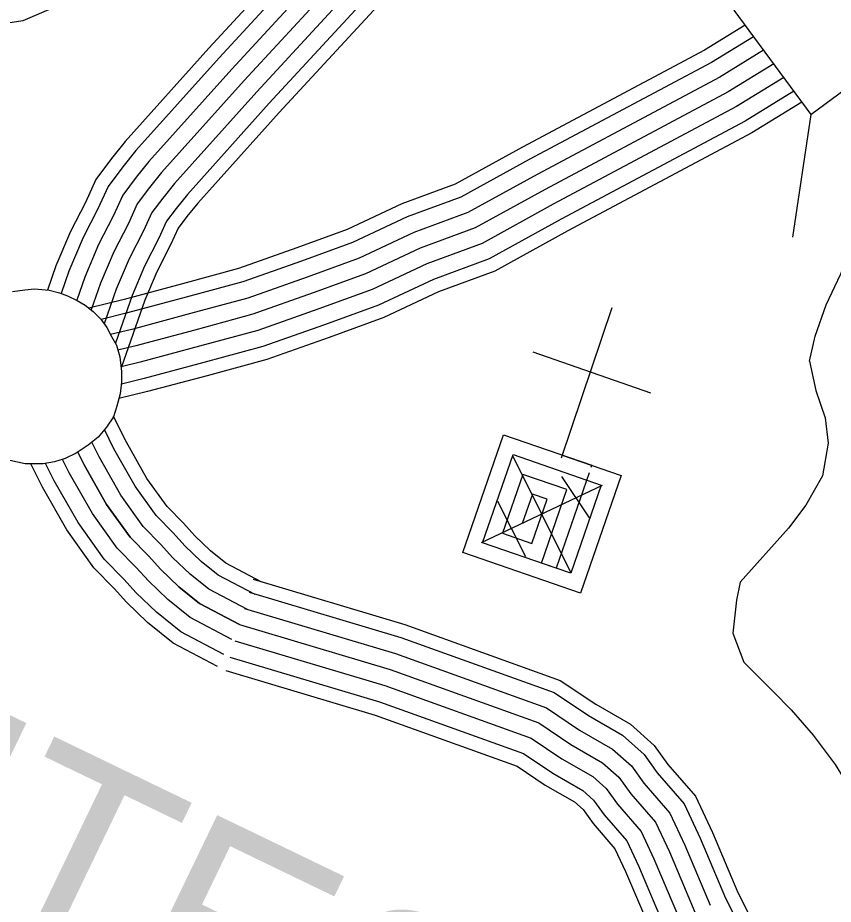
# Model space of a CAD drawing. Extents: x 1788175 to 1969470, y 584502 to 738744.
# Drawn here: x 1951256 to 1952751, y 598501 to 600126 of the extents above; entities that cross this region are included whole.
import ezdxf

# ---------------------------------------------------------------- set-up
doc = ezdxf.new("R2010")
doc.units = 0
for name, color, linetype in [('DESIGN - ROW - Right-of-Way and Easement Labels', 7, 'Continuous'), ('DESIGN - TRANSPORTATION - Text', 7, 'Continuous'), ('DESIGN - UTILITIES - Cable (Underground) with Text', 7, 'Continuous'), ('SURVEY - CENTERLINE - Preliminary Text', 7, 'Continuous'), ('SURVEY - DRAINAGE - Storm Sewer', 7, 'Continuous'), ('SURVEY - TRANSPORTATION - Roads', 7, 'Continuous'), ('SURVEY - VEGETATION - Features with Text', 7, 'Continuous')]:
    doc.layers.add(name, color=color, linetype=linetype)

msp = doc.modelspace()

# ---------------------------------------------------------------- linework, layer by layer
at = {"layer": 'DESIGN - TRANSPORTATION - Text'}
for points in [[(1952846.9, 601152.2), (1952726.2, 601146.7), (1952632.2, 601141.7), (1952544.2, 601134.5), (1952444, 601115.5), (1952354.9, 601107.2), (1952260.6, 601080.2), (1952112.3, 601006.1), (1952031.5, 600931.9), (1951949.4, 600828.2), (1951916.6, 600752.6), (1951829.3, 600599.1), (1951738.9, 600480.8), (1951604.6, 600347.2), (1951420.4, 600187.6), (1951265.4, 600120.1), (1951177.8, 600106.6)], [(1952707.6, 599496.7), (1952717.8, 599542.6), (1952737.9, 599599.7), (1952764.8, 599656.8), (1952801.7, 599750.8), (1952818.5, 599801.2), (1952825.2, 599865), (1952815.1, 599925.5), (1952788.3, 600002.7)], [(1952707.6, 599496.7), (1952719, 599442.6), (1952736.5, 599392.4), (1952742, 599346.3), (1952731.4, 599286.4), (1952700.9, 599232.7), (1952669.2, 599190.7)], [(1952669.2, 599190.7), (1952580.6, 599091.7), (1952573.9, 599058.3), (1952567.2, 598998.1), (1952587.3, 598944.6), (1952640.8, 598891.1), (1952674.2, 598857.7), (1952714.4, 598810.8), (1952754.5, 598757.3), (1952787.9, 598703.8), (1952834.7, 598630.3), (1952908.3, 598516.6), (1952975.2, 598429.7)]]:
    msp.add_lwpolyline(points, dxfattribs=at)
at = {"layer": 'DESIGN - UTILITIES - Cable (Underground) with Text'}
msp.add_line((1952416.5, 599438.1), (1952201, 599512.8), dxfattribs=at)
for points in [[(1952345.1, 599594), (1952252.4, 599318.7)], [(1952255.9, 599329), (1952254.3, 599324.2), (1952362, 599286.9), (1952287.4, 599071.4), (1952071.9, 599146), (1952146.5, 599361.6), (1952308.2, 599305.6), (1952306.8, 599301.8)], [(1952303.5, 599292.1), (1952242.9, 599117), (1952108.2, 599163.7), (1952164.1, 599325.3), (1952325.8, 599269.3), (1952269.8, 599107.7), (1952215.9, 599126.3), (1952262.6, 599261), (1952181.7, 599289), (1952144.4, 599181.2), (1952198.3, 599162.6), (1952226.3, 599243.4), (1952199.4, 599252.7), (1952180.7, 599198.8)], [(1952163.9, 599322.3), (1952269.4, 599110)], [(1952253, 599285.3), (1952303.7, 599209.1)], [(1952327.4, 599268.8), (1952105.8, 599163.4)], [(1952135.3, 599239.7), (1952186.7, 599138.6)]]:
    msp.add_lwpolyline(points, dxfattribs=at)
at = {"layer": 'SURVEY - CENTERLINE - Preliminary Text'}
for points in [[(1952589.6, 600112), (1952515.1, 600066.4), (1952181.2, 599888.6), (1952057.8, 599820.7), (1951960.2, 599784.7), (1951859.9, 599737.7), (1951767.7, 599704.1), (1951660.8, 599666.4), (1951557.8, 599638.3), (1951450.7, 599609.7), (1951386.2, 599593.9)], [(1952589.6, 600112), (1952515.1, 600066.4), (1952181.2, 599888.6), (1952057.8, 599820.7), (1951960.2, 599784.7), (1951859.9, 599737.7), (1951767.7, 599704.1), (1951660.8, 599666.4), (1951557.8, 599638.3), (1951450.7, 599609.7), (1951386.2, 599593.9)], [(1952589.6, 600112), (1952515.1, 600066.4), (1952181.2, 599888.6), (1952057.8, 599820.7), (1951960.2, 599784.7), (1951859.9, 599737.7), (1951767.7, 599704.1), (1951660.8, 599666.4), (1951557.8, 599638.3), (1951450.7, 599609.7), (1951386.2, 599593.9)], [(1952604.9, 600091.2), (1952527.8, 600044.1), (1952193.5, 599866), (1952068.5, 599797.2), (1951970.1, 599760.9), (1951869.8, 599713.9), (1951776.4, 599679.9), (1951668.5, 599641.8), (1951564.6, 599613.5), (1951457.1, 599584.8), (1951408.7, 599572.9)], [(1952604.9, 600091.2), (1952527.8, 600044.1), (1952193.5, 599866), (1952068.5, 599797.2), (1951970.1, 599760.9), (1951869.8, 599713.9), (1951776.4, 599679.9), (1951668.5, 599641.8), (1951564.6, 599613.5), (1951457.1, 599584.8), (1951408.7, 599572.9)], [(1952604.9, 600091.2), (1952527.8, 600044.1), (1952193.5, 599866), (1952068.5, 599797.2), (1951970.1, 599760.9), (1951869.8, 599713.9), (1951776.4, 599679.9), (1951668.5, 599641.8), (1951564.6, 599613.5), (1951457.1, 599584.8), (1951408.7, 599572.9)], [(1952623.4, 600066.2), (1952543.2, 600017.1), (1952208.2, 599838.7), (1952081.4, 599769), (1951982.1, 599732.3), (1951881.7, 599685.3), (1951786.8, 599650.7), (1951677.7, 599612.2), (1951572.6, 599583.6), (1951464.8, 599554.7), (1951426.1, 599545.3)], [(1952623.4, 600066.2), (1952543.2, 600017.1), (1952208.2, 599838.7), (1952081.4, 599769), (1951982.1, 599732.3), (1951881.7, 599685.3), (1951786.8, 599650.7), (1951677.7, 599612.2), (1951572.6, 599583.6), (1951464.8, 599554.7), (1951426.1, 599545.3)], [(1952623.4, 600066.2), (1952543.2, 600017.1), (1952208.2, 599838.7), (1952081.4, 599769), (1951982.1, 599732.3), (1951881.7, 599685.3), (1951786.8, 599650.7), (1951677.7, 599612.2), (1951572.6, 599583.6), (1951464.8, 599554.7), (1951426.1, 599545.3)], [(1952641.9, 600041.2), (1952558.6, 599990.2), (1952223, 599811.4), (1952094.3, 599740.7), (1951994, 599703.6), (1951893.6, 599656.6), (1951797.3, 599621.5), (1951687, 599582.6), (1951580.7, 599553.6), (1951472.5, 599524.7), (1951439.4, 599516.6)], [(1952641.9, 600041.2), (1952558.6, 599990.2), (1952223, 599811.4), (1952094.3, 599740.7), (1951994, 599703.6), (1951893.6, 599656.6), (1951797.3, 599621.5), (1951687, 599582.6), (1951580.7, 599553.6), (1951472.5, 599524.7), (1951439.4, 599516.6)], [(1952641.9, 600041.2), (1952558.6, 599990.2), (1952223, 599811.4), (1952094.3, 599740.7), (1951994, 599703.6), (1951893.6, 599656.6), (1951797.3, 599621.5), (1951687, 599582.6), (1951580.7, 599553.6), (1951472.5, 599524.7), (1951439.4, 599516.6)], [(1952641.9, 600041.2), (1952558.6, 599990.2), (1952223, 599811.4), (1952094.3, 599740.7), (1951994, 599703.6), (1951893.6, 599656.6), (1951797.3, 599621.5), (1951687, 599582.6), (1951580.7, 599553.6), (1951472.5, 599524.7), (1951439.4, 599516.6)], [(1952660.3, 600016.1), (1952574, 599963.3), (1952237.7, 599784.2), (1952107.2, 599712.4), (1952006, 599675), (1951905.5, 599628), (1951807.8, 599592.4), (1951696.2, 599553), (1951588.8, 599523.7), (1951480.2, 599494.7), (1951445.2, 599486.1)], [(1952660.3, 600016.1), (1952574, 599963.3), (1952237.7, 599784.2), (1952107.2, 599712.4), (1952006, 599675), (1951905.5, 599628), (1951807.8, 599592.4), (1951696.2, 599553), (1951588.8, 599523.7), (1951480.2, 599494.7), (1951445.2, 599486.1)], [(1952660.3, 600016.1), (1952574, 599963.3), (1952237.7, 599784.2), (1952107.2, 599712.4), (1952006, 599675), (1951905.5, 599628), (1951807.8, 599592.4), (1951696.2, 599553), (1951588.8, 599523.7), (1951480.2, 599494.7), (1951445.2, 599486.1)], [(1952678.8, 599991.1), (1952589.4, 599936.4), (1952252.5, 599756.9), (1952120.2, 599684.1), (1952017.9, 599646.4), (1951917.4, 599599.3), (1951818.2, 599563.2), (1951705.5, 599523.4), (1951596.9, 599493.8), (1951487.9, 599464.6), (1951445.9, 599454.3)], [(1952678.8, 599991.1), (1952589.4, 599936.4), (1952252.5, 599756.9), (1952120.2, 599684.1), (1952017.9, 599646.4), (1951917.4, 599599.3), (1951818.2, 599563.2), (1951705.5, 599523.4), (1951596.9, 599493.8), (1951487.9, 599464.6), (1951445.9, 599454.3)], [(1952678.8, 599991.1), (1952589.4, 599936.4), (1952252.5, 599756.9), (1952120.2, 599684.1), (1952017.9, 599646.4), (1951917.4, 599599.3), (1951818.2, 599563.2), (1951705.5, 599523.4), (1951596.9, 599493.8), (1951487.9, 599464.6), (1951445.9, 599454.3)], [(1952693.5, 599971.1), (1952601.7, 599914.9), (1952264.3, 599735.2), (1952130.4, 599661.6), (1952027.5, 599623.6), (1951926.9, 599576.4), (1951826.6, 599539.9), (1951712.8, 599499.8), (1951603.3, 599469.9), (1951494, 599440.7), (1951441.4, 599427.8)], [(1952693.5, 599971.1), (1952601.7, 599914.9), (1952264.3, 599735.2), (1952130.4, 599661.6), (1952027.5, 599623.6), (1951926.9, 599576.4), (1951826.6, 599539.9), (1951712.8, 599499.8), (1951603.3, 599469.9), (1951494, 599440.7), (1951441.4, 599427.8)], [(1952693.5, 599971.1), (1952601.7, 599914.9), (1952264.3, 599735.2), (1952130.4, 599661.6), (1952027.5, 599623.6), (1951926.9, 599576.4), (1951826.6, 599539.9), (1951712.8, 599499.8), (1951603.3, 599469.9), (1951494, 599440.7), (1951441.4, 599427.8)]]:
    msp.add_lwpolyline(points, dxfattribs=at)
at = {"layer": 'SURVEY - DRAINAGE - Storm Sewer'}
msp.add_line((1952710.1, 599948.6), (1952676.2, 599724), dxfattribs=at)
msp.add_lwpolyline([(1952710.1, 599948.6), (1952901.4, 600089.6), (1952760.3, 600280.8), (1952569.1, 600139.8)], close=True, dxfattribs=at)
at = {"layer": 'SURVEY - TRANSPORTATION - Roads'}
for points in [[(1952415.4, 600936.9), (1952070.1, 600566.5), (1951855.8, 600340.4), (1951606.4, 600069.9), (1951452.8, 599899.1), (1951428, 599868.2), (1951399.2, 599829.7), (1951379.8, 599787.1), (1951352.8, 599734.3), (1951325.8, 599671), (1951310.4, 599626.8)], [(1952434.3, 600919.4), (1952088.9, 600548.9), (1951874.6, 600322.8), (1951625.4, 600052.6), (1951472.4, 599882.4), (1951448.4, 599852.5), (1951421.5, 599816.5), (1951402.9, 599775.9), (1951376.1, 599723.4), (1951349.8, 599661.7), (1951335.5, 599620.6)], [(1952456.9, 600898.2), (1952111.5, 600527.6), (1951897.2, 600301.6), (1951648.4, 600031.7), (1951496, 599862.4), (1951472.9, 599833.5), (1951448.3, 599800.6), (1951430.8, 599762.4), (1951404.2, 599710.3), (1951378.7, 599650.5), (1951364, 599608.1)], [(1952479.6, 600877.1), (1952134, 600506.4), (1951919.9, 600280.5), (1951671.3, 600010.8), (1951519.7, 599842.3), (1951497.4, 599814.5), (1951475.1, 599784.7), (1951458.8, 599748.9), (1951432.2, 599697.1), (1951407.7, 599639.3), (1951390.7, 599590.5)], [(1952479.6, 600877.1), (1952134, 600506.4), (1951919.9, 600280.5), (1951671.3, 600010.8), (1951519.7, 599842.3), (1951497.4, 599814.5), (1951475.1, 599784.7), (1951458.8, 599748.9), (1951432.2, 599697.1), (1951407.7, 599639.3), (1951390.7, 599590.5)], [(1952502.3, 600856), (1952156.6, 600485.2), (1951942.5, 600259.3), (1951694.2, 599990), (1951543.3, 599822.2), (1951521.9, 599795.5), (1951501.9, 599768.8), (1951486.7, 599735.3), (1951460.3, 599684), (1951436.6, 599628.2), (1951414.5, 599564.7)], [(1952525, 600834.8), (1952179.2, 600463.9), (1951965.2, 600238.1), (1951717.1, 599969.1), (1951566.9, 599802.1), (1951546.4, 599776.5), (1951528.7, 599752.9), (1951514.6, 599721.8), (1951488.4, 599670.8), (1951465.5, 599617), (1951434.9, 599529.2)], [(1952543, 600818), (1952197.2, 600447), (1951983.2, 600221.2), (1951735.4, 599952.4), (1951585.8, 599786.1), (1951566, 599761.4), (1951550.1, 599740.2), (1951536.8, 599711.1), (1951510.8, 599660.3), (1951488.6, 599608.1), (1951445.4, 599484.1)], [(1951703.4, 599091.3), (1951637.3, 599126.1), (1951609.3, 599148.7), (1951580.7, 599176.1), (1951559.8, 599199.4), (1951529.6, 599230.3), (1951492.8, 599281.5), (1951455, 599347.9), (1951431.5, 599394.9)], [(1951691.4, 599068.6), (1951623.1, 599104.5), (1951592.3, 599129.4), (1951562.2, 599158.3), (1951541.1, 599181.8), (1951509.8, 599213.7), (1951471.1, 599267.6), (1951432.3, 599335.7), (1951414.7, 599371.1)], [(1951676.9, 599041.1), (1951606, 599078.5), (1951571.8, 599106.1), (1951539.9, 599136.7), (1951518.5, 599160.6), (1951486, 599193.7), (1951445, 599250.9), (1951405, 599321.1), (1951391.6, 599347.8)], [(1951662.5, 599013.7), (1951588.9, 599052.4), (1951551.3, 599082.8), (1951517.6, 599115.1), (1951495.9, 599139.4), (1951462.2, 599173.7), (1951418.8, 599234.1), (1951377.6, 599306.5), (1951366.1, 599329.6)], [(1951366.1, 599329.6), (1951377.6, 599306.5), (1951418.8, 599234.1), (1951462.2, 599173.7), (1951495.9, 599139.4), (1951517.6, 599115.1), (1951551.3, 599082.8), (1951588.9, 599052.4), (1951662.5, 599013.7)], [(1951622.1, 598937), (1951541.1, 598979.6), (1951493.9, 599017.7), (1951455.2, 599054.8), (1951432.6, 599080), (1951395.6, 599117.7), (1951345.7, 599187.2), (1951301.1, 599265.7), (1951279.7, 599308.4)], [(1951633.6, 598958.8), (1951554.7, 599000.4), (1951510.2, 599036.2), (1951473, 599072), (1951450.6, 599096.9), (1951414.6, 599133.7), (1951366.6, 599200.6), (1951322.9, 599277.3), (1951307, 599309.1)], [(1951648.1, 598986.3), (1951571.8, 599026.4), (1951530.8, 599059.5), (1951495.3, 599093.6), (1951473.2, 599118.1), (1951438.4, 599153.7), (1951392.7, 599217.4), (1951350.2, 599291.9), (1951338, 599316.4)], [(1951687.3, 599096.8), (1951965.7, 599013.6), (1952250.5, 598911.4), (1952315.6, 598867.8), (1952379.3, 598831), (1952422.8, 598792.4), (1952447.9, 598757.5), (1952498.6, 598699), (1952529.8, 598632.4), (1952576.3, 598522.9), (1952619.4, 598436.4)], [(1951680.2, 599073.1), (1951958, 598990.1), (1952239.3, 598889.2), (1952302.5, 598846.8), (1952364.7, 598810.8), (1952404.4, 598775.8), (1952428.4, 598742.2), (1952477.7, 598685.4), (1952507.2, 598622.3), (1952553.8, 598512.5), (1952596.9, 598426)], [(1951671.4, 599043.4), (1951948.3, 598960.7), (1952225.2, 598861.3), (1952286.1, 598820.4), (1952346.5, 598785.5), (1952381.2, 598754.9), (1952404.1, 598723), (1952451.4, 598668.3), (1952478.9, 598609.7), (1952525.6, 598499.5)], [(1951662.5, 599013.7), (1951938.6, 598931.2), (1952211.1, 598833.4), (1952269.7, 598794.1), (1952328.3, 598760.3), (1952358, 598734), (1952379.7, 598703.7), (1952425.2, 598651.3), (1952450.6, 598597), (1952497.5, 598486.6)], [(1951662.5, 599013.7), (1951938.6, 598931.2), (1952211.1, 598833.4), (1952269.7, 598794.1), (1952328.3, 598760.3), (1952358, 598734), (1952379.7, 598703.7), (1952425.2, 598651.3), (1952450.6, 598597), (1952497.5, 598486.6)], [(1951653.6, 598984), (1951929, 598901.8), (1952197, 598805.5), (1952253.3, 598767.8), (1952310.1, 598735), (1952334.9, 598713), (1952355.4, 598684.5), (1952398.9, 598634.2), (1952422.3, 598584.4), (1952469.3, 598473.6)], [(1951644.7, 598954.3), (1951919.3, 598872.3), (1952183, 598777.6), (1952236.9, 598741.5), (1952291.9, 598709.7), (1952311.7, 598692.1), (1952331, 598665.3), (1952372.7, 598617.2), (1952394, 598571.8), (1952441.1, 598460.6)], [(1951637.4, 598929.7), (1951911.3, 598847.8), (1952171.3, 598754.5), (1952223.2, 598719.6), (1952276.8, 598688.7), (1952292.5, 598674.8), (1952310.8, 598649.3), (1952350.9, 598603), (1952370.5, 598561.3), (1952417.8, 598449.8)]]:
    msp.add_lwpolyline(points, dxfattribs=at)
at = {"layer": 'SURVEY - VEGETATION - Features with Text'}
msp.add_lwpolyline([(1951246.4, 599624), (1951268.6, 599627.4), (1951286.5, 599628.8), (1951313.6, 599626.5), (1951332.3, 599621.9), (1951347.3, 599616), (1951364.9, 599607.7), (1951379.3, 599599.2), (1951394.4, 599587.6), (1951408.3, 599573.4), (1951419.1, 599558.2), (1951428, 599541.9), (1951436.9, 599525.6), (1951442.8, 599504.7), (1951446.3, 599477.4), (1951446.3, 599458.2), (1951443.9, 599436.8), (1951437.6, 599414.1), (1951431.3, 599394.2), (1951418.5, 599375.7), (1951403.1, 599357.1), (1951385.1, 599342.5), (1951363.1, 599327.6), (1951343, 599317.9), (1951323.4, 599312.1), (1951302.2, 599308.2), (1951269.6, 599308.4), (1951241.1, 599314.4)], dxfattribs=at)

# ---------------------------------------------------------------- texts
at = {"layer": 'DESIGN - ROW - Right-of-Way and Easement Labels'}
msp.add_text('FITES', height=370, rotation=334.2538, dxfattribs=at).set_placement((1950756, 598671.2))

doc.saveas('drawing.dxf')
